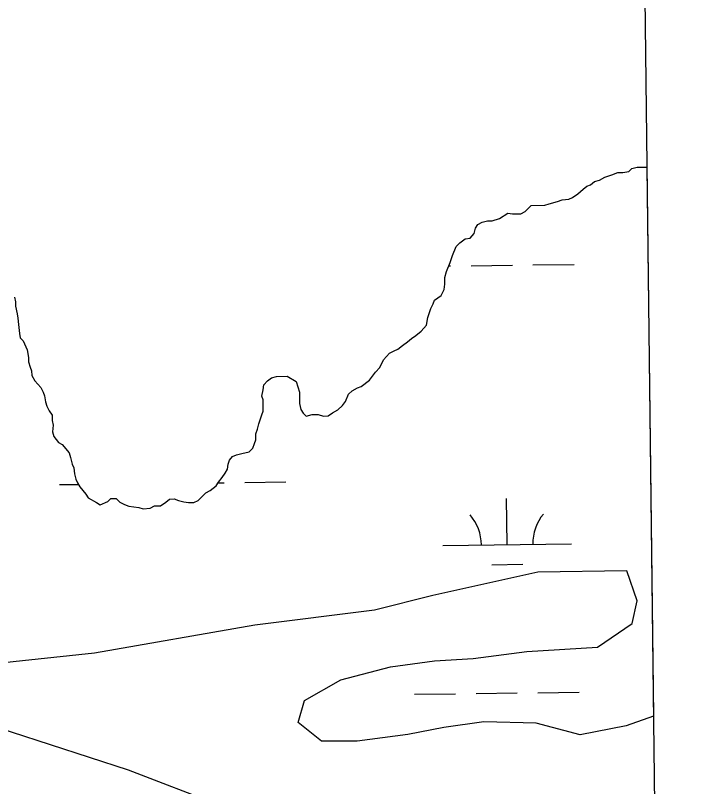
# Model space of a CAD drawing. Extents: x 3683613 to 3738215, y 469626 to 495384.
# Drawn here: x 3719031 to 3719570, y 478900 to 479499 of the extents above; entities that cross this region are included whole.
import ezdxf

# ---------------------------------------------------------------- set-up
doc = ezdxf.new("R2010")
doc.units = 0
for name, color, linetype in [('V-GRID-FRAM', 7, 'Continuous'), ('V-TOPO-SHOR', 7, 'Continuous'), ('V-WETL-SWMP', 7, 'Continuous')]:
    doc.layers.add(name, color=color, linetype=linetype)

msp = doc.modelspace()

# ---------------------------------------------------------------- linework, layer by layer
at = {"layer": 'V-GRID-FRAM'}
msp.add_lwpolyline([(3687651.68, 493221.84), (3719350.33, 493590.7), (3719569.83, 475409.35), (3687855.31, 475040.31), (3687651.68, 493221.84)], dxfattribs=at)
at = {"layer": 'V-TOPO-SHOR'}
for p, q in [((3719507.98, 479377.84), (3719510.31, 479380.19)), ((3719510.31, 479380.19), (3719514.4, 479381.39)), ((3719514.4, 479381.39), (3719521.87, 479381.43)), ((3719489.25, 479373.63), (3719494.52, 479375.42)), ((3719494.52, 479375.42), (3719499.19, 479377.2)), ((3719499.19, 479377.2), (3719503.29, 479377.22)), ((3719503.29, 479377.22), (3719507.98, 479377.84)), ((3719478.16, 479367.71), (3719481.07, 479370.07)), ((3719481.07, 479370.07), (3719485.17, 479371.26)), ((3719485.17, 479371.26), (3719489.25, 479373.63)), ((3719468.24, 479360.62), (3719472.32, 479364.16)), ((3719472.32, 479364.16), (3719475.24, 479366.52)), ((3719475.24, 479366.52), (3719478.16, 479367.71)), ((3719455.97, 479355.86), (3719461.24, 479356.48)), ((3719461.24, 479356.48), (3719464.16, 479357.67)), ((3719464.16, 479357.67), (3719468.24, 479360.62)), ((3719427.31, 479346.91), (3719431.97, 479351.62)), ((3719431.97, 479351.62), (3719442.52, 479351.68)), ((3719442.52, 479351.68), (3719446.03, 479352.88)), ((3719446.03, 479352.88), (3719452.46, 479354.67)), ((3719452.46, 479354.67), (3719455.97, 479355.86)), ((3719407.43, 479341.52), (3719413.85, 479345.66)), ((3719413.85, 479345.66), (3719417.37, 479345.1)), ((3719417.37, 479345.1), (3719423.81, 479345.13)), ((3719423.81, 479345.13), (3719427.31, 479346.91)), ((3719390.47, 479336.74), (3719393.97, 479338.52)), ((3719393.97, 479338.52), (3719398.07, 479339.71)), ((3719398.07, 479339.71), (3719401.58, 479339.73)), ((3719401.58, 479339.73), (3719407.43, 479341.52)), ((3719387.58, 479329.69), (3719388.73, 479333.8)), ((3719388.73, 479333.8), (3719390.47, 479336.74)), ((3719380.57, 479325.55), (3719384.67, 479326.16)), ((3719384.67, 479326.16), (3719387.58, 479329.69)), ((3719373.58, 479319.65), (3719376.49, 479322.6)), ((3719376.49, 479322.6), (3719380.57, 479325.55)), ((3719370.69, 479312.61), (3719373.58, 479319.65)), ((3719368.96, 479307.33), (3719370.69, 479312.61)), ((3719366.07, 479300.28), (3719368.96, 479307.33)), ((3719364.93, 479295.59), (3719366.07, 479300.28)), ((3719364.4, 479286.21), (3719364.96, 479290.31)), ((3719364.96, 479290.31), (3719364.93, 479295.59)), ((3719362.08, 479281.51), (3719364.4, 479286.21)), ((3719030.52, 479280.19), (3719031.13, 479276.68)), ((3719356.83, 479277.97), (3719362.08, 479281.51)), ((3719031.13, 479276.68), (3719031.15, 479273.16)), ((3719031.15, 479273.16), (3719032.35, 479267.31)), ((3719353.94, 479271.51), (3719355.67, 479275.03)), ((3719355.67, 479275.03), (3719356.83, 479277.97)), ((3719032.35, 479267.31), (3719032.96, 479263.8)), ((3719351.63, 479264.46), (3719353.94, 479271.51)), ((3719032.96, 479263.8), (3719033.57, 479259.12)), ((3719350.5, 479258.6), (3719351.63, 479264.46)), ((3719033.57, 479259.12), (3719034.2, 479252.09)), ((3719346.42, 479253.89), (3719350.5, 479258.6)), ((3719034.2, 479252.09), (3719034.8, 479248.58)), ((3719034.8, 479248.58), (3719037.16, 479246.25)), ((3719338.84, 479247.99), (3719342.34, 479250.35)), ((3719342.34, 479250.35), (3719346.42, 479253.89)), ((3719037.16, 479246.25), (3719040.13, 479239.24)), ((3719328.34, 479239.73), (3719331.84, 479242.67)), ((3719331.84, 479242.67), (3719335.92, 479245.63)), ((3719335.92, 479245.63), (3719338.84, 479247.99)), ((3719040.13, 479239.24), (3719041.34, 479233.39)), ((3719317.26, 479231.46), (3719321.92, 479236.76)), ((3719321.92, 479236.76), (3719325.42, 479238.54)), ((3719325.42, 479238.54), (3719328.34, 479239.73)), ((3719041.34, 479233.39), (3719041.36, 479229.87)), ((3719314.37, 479225.59), (3719317.26, 479231.46)), ((3719041.36, 479229.87), (3719042.55, 479225.78)), ((3719042.55, 479225.78), (3719043.74, 479222.86)), ((3719310.87, 479222.05), (3719314.37, 479225.59)), ((3719043.74, 479222.86), (3719043.76, 479219.34)), ((3719043.76, 479219.34), (3719046.13, 479215.25)), ((3719230.06, 479217.49), (3719234.15, 479218.68)), ((3719234.15, 479218.68), (3719242.35, 479218.73)), ((3719242.35, 479218.73), (3719249.4, 479214.67)), ((3719306.22, 479215.58), (3719310.87, 479222.05)), ((3719046.13, 479215.25), (3719050.84, 479210.01)), ((3719223.67, 479208.08), (3719224.23, 479212.18)), ((3719224.23, 479212.18), (3719227.14, 479215.13)), ((3719227.14, 479215.13), (3719230.06, 479217.49)), ((3719249.4, 479214.67), (3719251.79, 479206.48)), ((3719299.8, 479210.86), (3719306.22, 479215.58)), ((3719050.84, 479210.01), (3719052.62, 479206.5)), ((3719052.62, 479206.5), (3719053.81, 479203.58)), ((3719222.52, 479203.38), (3719223.67, 479208.08)), ((3719251.79, 479206.48), (3719251.84, 479197.69)), ((3719289.88, 479204.94), (3719292.8, 479207.3)), ((3719292.8, 479207.3), (3719296.88, 479209.67)), ((3719296.88, 479209.67), (3719299.8, 479210.86)), ((3719053.81, 479203.58), (3719054.42, 479198.9)), ((3719223.71, 479200.46), (3719222.52, 479203.38)), ((3719223.76, 479191.67), (3719223.71, 479200.46)), ((3719287.57, 479199.07), (3719289.88, 479204.94)), ((3719054.42, 479198.9), (3719055.61, 479195.39)), ((3719055.61, 479195.39), (3719057.39, 479191.89)), ((3719251.84, 479197.69), (3719253.04, 479193.01)), ((3719281.75, 479192.59), (3719285.24, 479196.13)), ((3719285.24, 479196.13), (3719287.57, 479199.07)), ((3719057.39, 479191.89), (3719059.75, 479188.39)), ((3719059.75, 479188.39), (3719059.78, 479184.29)), ((3719220.3, 479181.7), (3719222.61, 479188.74)), ((3719222.61, 479188.74), (3719223.76, 479191.67)), ((3719253.04, 479193.01), (3719254.82, 479190.09)), ((3719254.82, 479190.09), (3719257.17, 479187.77)), ((3719257.17, 479187.77), (3719261.85, 479188.96)), ((3719261.85, 479188.96), (3719266.54, 479188.99)), ((3719266.54, 479188.99), (3719270.65, 479187.84)), ((3719274.16, 479187.86), (3719277.66, 479190.23)), ((3719277.66, 479190.23), (3719281.75, 479192.59)), ((3719059.78, 479184.29), (3719060.38, 479180.78)), ((3719270.65, 479187.84), (3719274.16, 479187.86)), ((3719060.38, 479180.78), (3719059.83, 479175.5)), ((3719218, 479174.07), (3719219.16, 479177.59)), ((3719219.16, 479177.59), (3719220.3, 479181.7)), ((3719059.83, 479175.5), (3719061.02, 479171.99)), ((3719061.02, 479171.99), (3719064.56, 479167.33)), ((3719218.03, 479169.38), (3719218, 479174.07)), ((3719064.56, 479167.33), (3719067.5, 479165.59)), ((3719067.5, 479165.59), (3719072.81, 479159.17)), ((3719215.72, 479162.92), (3719216.88, 479166.44)), ((3719216.88, 479166.44), (3719218.03, 479169.38)), ((3719072.81, 479159.17), (3719074, 479155.66)), ((3719202.87, 479157.58), (3719206.96, 479158.77)), ((3719206.96, 479158.77), (3719212.81, 479159.98)), ((3719212.81, 479159.98), (3719215.72, 479162.92)), ((3719074, 479155.66), (3719075.2, 479150.4)), ((3719196.46, 479150.51), (3719197.62, 479153.45)), ((3719197.62, 479153.45), (3719199.95, 479156.39)), ((3719199.95, 479156.39), (3719202.87, 479157.58)), ((3719075.2, 479150.4), (3719076.39, 479147.48)), ((3719076.39, 479147.48), (3719077, 479142.79)), ((3719194.16, 479143.47), (3719195.9, 479146.41)), ((3719195.9, 479146.41), (3719196.46, 479150.51)), ((3719077, 479142.79), (3719078.2, 479138.7)), ((3719191.84, 479139.94), (3719194.16, 479143.47)), ((3719078.2, 479138.7), (3719079.39, 479135.78)), ((3719079.39, 479135.78), (3719081.16, 479132.86)), ((3719187.19, 479133.47), (3719188.93, 479136.41)), ((3719188.93, 479136.41), (3719191.84, 479139.94)), ((3719081.16, 479132.86), (3719085.88, 479127.03)), ((3719173.19, 479122.26), (3719179.02, 479128.15)), ((3719179.02, 479128.15), (3719182.52, 479129.93)), ((3719182.52, 479129.93), (3719187.19, 479133.47)), ((3719085.88, 479127.03), (3719087.66, 479124.11)), ((3719087.66, 479124.11), (3719094.12, 479120.63)), ((3719102.9, 479121.27), (3719105.23, 479123.62)), ((3719105.23, 479123.62), (3719109.33, 479123.65)), ((3719109.33, 479123.65), (3719112.28, 479120.74)), ((3719148.01, 479120.94), (3719150.93, 479123.3)), ((3719150.93, 479123.3), (3719154.44, 479123.32)), ((3719154.44, 479123.32), (3719157.96, 479122.17)), ((3719157.96, 479122.17), (3719162.07, 479121.02)), ((3719169.69, 479120.48), (3719173.19, 479122.26)), ((3719094.12, 479120.63), (3719097.06, 479118.89)), ((3719097.06, 479118.89), (3719102.9, 479121.27)), ((3719112.28, 479120.74), (3719115.8, 479119)), ((3719115.8, 479119), (3719119.33, 479117.85)), ((3719119.33, 479117.85), (3719126.95, 479116.72)), ((3719126.95, 479116.72), (3719130.47, 479115.57)), ((3719130.47, 479115.57), (3719135.74, 479116.18)), ((3719135.74, 479116.18), (3719139.24, 479117.96)), ((3719139.24, 479117.96), (3719143.93, 479117.99)), ((3719143.93, 479117.99), (3719148.01, 479120.94)), ((3719162.07, 479121.02), (3719165.59, 479120.46)), ((3719165.59, 479120.46), (3719169.69, 479120.48))]:
    msp.add_line(p, q, dxfattribs=at)
msp.add_lwpolyline([(3719528.61, 478823.13), (3719322.42, 478850.95), (3719191.7, 478884.56), (3719118.88, 478912.57), (3718997.5, 478951.78), (3718894.8, 478985.4), (3718892.28, 478994.74)], dxfattribs=at)
at = {"layer": 'V-WETL-SWMP'}
for p, q in [((3719507.98, 479377.84), (3719510.31, 479380.19)), ((3719510.31, 479380.19), (3719514.4, 479381.39)), ((3719514.4, 479381.39), (3719521.87, 479381.43)), ((3719521.87, 479381.43), (3719527.03, 478954.55)), ((3719489.25, 479373.63), (3719494.52, 479375.42)), ((3719494.52, 479375.42), (3719499.19, 479377.2)), ((3719499.19, 479377.2), (3719503.29, 479377.22)), ((3719503.29, 479377.22), (3719507.98, 479377.84)), ((3719478.16, 479367.71), (3719481.07, 479370.07)), ((3719481.07, 479370.07), (3719485.17, 479371.26)), ((3719485.17, 479371.26), (3719489.25, 479373.63)), ((3719468.24, 479360.62), (3719472.32, 479364.16)), ((3719472.32, 479364.16), (3719475.24, 479366.52)), ((3719475.24, 479366.52), (3719478.16, 479367.71)), ((3719455.97, 479355.86), (3719461.24, 479356.48)), ((3719461.24, 479356.48), (3719464.16, 479357.67)), ((3719464.16, 479357.67), (3719468.24, 479360.62)), ((3719427.31, 479346.91), (3719431.97, 479351.62)), ((3719431.97, 479351.62), (3719442.52, 479351.68)), ((3719442.52, 479351.68), (3719446.03, 479352.88)), ((3719446.03, 479352.88), (3719452.46, 479354.67)), ((3719452.46, 479354.67), (3719455.97, 479355.86)), ((3719407.43, 479341.52), (3719413.85, 479345.66)), ((3719413.85, 479345.66), (3719417.37, 479345.1)), ((3719417.37, 479345.1), (3719423.81, 479345.13)), ((3719423.81, 479345.13), (3719427.31, 479346.91)), ((3719390.47, 479336.74), (3719393.97, 479338.52)), ((3719393.97, 479338.52), (3719398.07, 479339.71)), ((3719398.07, 479339.71), (3719401.58, 479339.73)), ((3719401.58, 479339.73), (3719407.43, 479341.52)), ((3719387.58, 479329.69), (3719388.73, 479333.8)), ((3719388.73, 479333.8), (3719390.47, 479336.74)), ((3719380.57, 479325.55), (3719384.67, 479326.16)), ((3719384.67, 479326.16), (3719387.58, 479329.69)), ((3719373.58, 479319.65), (3719376.49, 479322.6)), ((3719376.49, 479322.6), (3719380.57, 479325.55)), ((3719370.69, 479312.61), (3719373.58, 479319.65)), ((3719368.96, 479307.33), (3719370.69, 479312.61)), ((3719366.07, 479300.28), (3719368.96, 479307.33)), ((3719367.82, 479304.53), (3719369.34, 479304.55)), ((3719385.33, 479304.74), (3719417.33, 479305.11)), ((3719433.33, 479305.3), (3719465.33, 479305.67)), ((3719364.93, 479295.59), (3719366.07, 479300.28)), ((3719364.4, 479286.21), (3719364.96, 479290.31)), ((3719364.96, 479290.31), (3719364.93, 479295.59)), ((3719362.08, 479281.51), (3719364.4, 479286.21)), ((3719030.52, 479280.19), (3719031.13, 479276.68)), ((3719356.83, 479277.97), (3719362.08, 479281.51)), ((3719031.13, 479276.68), (3719031.15, 479273.16)), ((3719031.15, 479273.16), (3719032.35, 479267.31)), ((3719353.94, 479271.51), (3719355.67, 479275.03)), ((3719355.67, 479275.03), (3719356.83, 479277.97)), ((3719032.35, 479267.31), (3719032.96, 479263.8)), ((3719351.63, 479264.46), (3719353.94, 479271.51)), ((3719032.96, 479263.8), (3719033.57, 479259.12)), ((3719350.5, 479258.6), (3719351.63, 479264.46)), ((3719033.57, 479259.12), (3719034.2, 479252.09)), ((3719346.42, 479253.89), (3719350.5, 479258.6)), ((3719034.2, 479252.09), (3719034.8, 479248.58)), ((3719034.8, 479248.58), (3719037.16, 479246.25)), ((3719338.84, 479247.99), (3719342.34, 479250.35)), ((3719342.34, 479250.35), (3719346.42, 479253.89)), ((3719037.16, 479246.25), (3719040.13, 479239.24)), ((3719328.34, 479239.73), (3719331.84, 479242.67)), ((3719331.84, 479242.67), (3719335.92, 479245.63)), ((3719335.92, 479245.63), (3719338.84, 479247.99)), ((3719040.13, 479239.24), (3719041.34, 479233.39)), ((3719317.26, 479231.46), (3719321.92, 479236.76)), ((3719321.92, 479236.76), (3719325.42, 479238.54)), ((3719325.42, 479238.54), (3719328.34, 479239.73)), ((3719041.34, 479233.39), (3719041.36, 479229.87)), ((3719314.37, 479225.59), (3719317.26, 479231.46)), ((3719041.36, 479229.87), (3719042.55, 479225.78)), ((3719042.55, 479225.78), (3719043.74, 479222.86)), ((3719310.87, 479222.05), (3719314.37, 479225.59)), ((3719043.74, 479222.86), (3719043.76, 479219.34)), ((3719043.76, 479219.34), (3719046.13, 479215.25)), ((3719230.06, 479217.49), (3719234.15, 479218.68)), ((3719234.15, 479218.68), (3719242.35, 479218.73)), ((3719242.35, 479218.73), (3719249.4, 479214.67)), ((3719306.22, 479215.58), (3719310.87, 479222.05)), ((3719046.13, 479215.25), (3719050.84, 479210.01)), ((3719223.67, 479208.08), (3719224.23, 479212.18)), ((3719224.23, 479212.18), (3719227.14, 479215.13)), ((3719227.14, 479215.13), (3719230.06, 479217.49)), ((3719249.4, 479214.67), (3719251.79, 479206.48)), ((3719299.8, 479210.86), (3719306.22, 479215.58)), ((3719050.84, 479210.01), (3719052.62, 479206.5)), ((3719052.62, 479206.5), (3719053.81, 479203.58)), ((3719222.52, 479203.38), (3719223.67, 479208.08)), ((3719251.79, 479206.48), (3719251.84, 479197.69)), ((3719289.88, 479204.94), (3719292.8, 479207.3)), ((3719292.8, 479207.3), (3719296.88, 479209.67)), ((3719296.88, 479209.67), (3719299.8, 479210.86)), ((3719053.81, 479203.58), (3719054.42, 479198.9)), ((3719223.71, 479200.46), (3719222.52, 479203.38)), ((3719223.76, 479191.67), (3719223.71, 479200.46)), ((3719287.57, 479199.07), (3719289.88, 479204.94)), ((3719054.42, 479198.9), (3719055.61, 479195.39)), ((3719055.61, 479195.39), (3719057.39, 479191.89)), ((3719251.84, 479197.69), (3719253.04, 479193.01)), ((3719281.75, 479192.59), (3719285.24, 479196.13)), ((3719285.24, 479196.13), (3719287.57, 479199.07)), ((3719057.39, 479191.89), (3719059.75, 479188.39)), ((3719059.75, 479188.39), (3719059.78, 479184.29)), ((3719220.3, 479181.7), (3719222.61, 479188.74)), ((3719222.61, 479188.74), (3719223.76, 479191.67)), ((3719253.04, 479193.01), (3719254.82, 479190.09)), ((3719254.82, 479190.09), (3719257.17, 479187.77)), ((3719257.17, 479187.77), (3719261.85, 479188.96)), ((3719261.85, 479188.96), (3719266.54, 479188.99)), ((3719266.54, 479188.99), (3719270.65, 479187.84)), ((3719274.16, 479187.86), (3719277.66, 479190.23)), ((3719277.66, 479190.23), (3719281.75, 479192.59)), ((3719059.78, 479184.29), (3719060.38, 479180.78)), ((3719270.65, 479187.84), (3719274.16, 479187.86)), ((3719060.38, 479180.78), (3719059.83, 479175.5)), ((3719218, 479174.07), (3719219.16, 479177.59)), ((3719219.16, 479177.59), (3719220.3, 479181.7)), ((3719059.83, 479175.5), (3719061.02, 479171.99)), ((3719061.02, 479171.99), (3719064.56, 479167.33)), ((3719218.03, 479169.38), (3719218, 479174.07)), ((3719064.56, 479167.33), (3719067.5, 479165.59)), ((3719067.5, 479165.59), (3719072.81, 479159.17)), ((3719215.72, 479162.92), (3719216.88, 479166.44)), ((3719216.88, 479166.44), (3719218.03, 479169.38)), ((3719072.81, 479159.17), (3719074, 479155.66)), ((3719202.87, 479157.58), (3719206.96, 479158.77)), ((3719206.96, 479158.77), (3719212.81, 479159.98)), ((3719212.81, 479159.98), (3719215.72, 479162.92)), ((3719074, 479155.66), (3719075.2, 479150.4)), ((3719196.46, 479150.51), (3719197.62, 479153.45)), ((3719197.62, 479153.45), (3719199.95, 479156.39)), ((3719199.95, 479156.39), (3719202.87, 479157.58)), ((3719075.2, 479150.4), (3719076.39, 479147.48)), ((3719076.39, 479147.48), (3719077, 479142.79)), ((3719194.16, 479143.47), (3719195.9, 479146.41)), ((3719195.9, 479146.41), (3719196.46, 479150.51)), ((3719077, 479142.79), (3719078.2, 479138.7)), ((3719191.84, 479139.94), (3719194.16, 479143.47)), ((3719065.39, 479134.5), (3719080.06, 479134.67)), ((3719078.2, 479138.7), (3719079.39, 479135.78)), ((3719079.39, 479135.78), (3719081.16, 479132.86)), ((3719187.19, 479133.47), (3719188.93, 479136.41)), ((3719188.65, 479135.94), (3719193.38, 479135.99)), ((3719188.93, 479136.41), (3719191.84, 479139.94)), ((3719209.38, 479136.18), (3719241.37, 479136.55)), ((3719081.16, 479132.86), (3719085.88, 479127.03)), ((3719173.19, 479122.26), (3719179.02, 479128.15)), ((3719179.02, 479128.15), (3719182.52, 479129.93)), ((3719182.52, 479129.93), (3719187.19, 479133.47)), ((3719085.88, 479127.03), (3719087.66, 479124.11)), ((3719087.66, 479124.11), (3719094.12, 479120.63)), ((3719102.9, 479121.27), (3719105.23, 479123.62)), ((3719105.23, 479123.62), (3719109.33, 479123.65)), ((3719109.33, 479123.65), (3719112.28, 479120.74)), ((3719148.01, 479120.94), (3719150.93, 479123.3)), ((3719150.93, 479123.3), (3719154.44, 479123.32)), ((3719154.44, 479123.32), (3719157.96, 479122.17)), ((3719157.96, 479122.17), (3719162.07, 479121.02)), ((3719169.69, 479120.48), (3719173.19, 479122.26)), ((3719413.27, 479087.8), (3719412.85, 479123.8)), ((3719094.12, 479120.63), (3719097.06, 479118.89)), ((3719097.06, 479118.89), (3719102.9, 479121.27)), ((3719112.28, 479120.74), (3719115.8, 479119)), ((3719115.8, 479119), (3719119.33, 479117.85)), ((3719119.33, 479117.85), (3719126.95, 479116.72)), ((3719126.95, 479116.72), (3719130.47, 479115.57)), ((3719130.47, 479115.57), (3719135.74, 479116.18)), ((3719135.74, 479116.18), (3719139.24, 479117.96)), ((3719139.24, 479117.96), (3719143.93, 479117.99)), ((3719143.93, 479117.99), (3719148.01, 479120.94)), ((3719162.07, 479121.02), (3719165.59, 479120.46)), ((3719165.59, 479120.46), (3719169.69, 479120.48)), ((3719363.27, 479087.22), (3719463.27, 479088.39)), ((3719401.45, 479072.23), (3719425.45, 479072.51)), ((3719437.04, 479066.44), (3719355.64, 479048.38)), ((3719506.22, 479067.43), (3719437.04, 479066.44)), ((3719514.27, 479044.02), (3719506.22, 479067.43)), ((3719355.64, 479048.38), (3719310.26, 479036.98)), ((3719510.56, 479026.41), (3719514.27, 479044.02)), ((3719310.26, 479036.98), (3719217.1, 479025.3)), ((3719483.4, 479008.07), (3719510.56, 479026.41)), ((3719217.1, 479025.3), (3719092.62, 479003.48)), ((3719092.62, 479003.48), (3718996.52, 478993.25)), ((3719387, 478999.31), (3719428.6, 479004.83)), ((3719428.6, 479004.83), (3719483.4, 479008.07)), ((3719322.54, 478992.78), (3719356.81, 478997.38)), ((3719356.81, 478997.38), (3719387, 478999.31)), ((3719283.9, 478982.59), (3719322.54, 478992.78)), ((3719255.84, 478966.6), (3719283.9, 478982.59)), ((3719389.21, 478972.08), (3719421.2, 478972.46)), ((3719437.2, 478972.64), (3719469.2, 478973.02)), ((3719250.96, 478949.57), (3719255.84, 478966.6)), ((3719341.21, 478971.53), (3719373.21, 478971.9)), ((3719527.03, 478954.55), (3719505.74, 478946.93)), ((3719268.92, 478935.01), (3719250.96, 478949.57)), ((3719395.2, 478950.1), (3719364.15, 478945.53)), ((3719435.96, 478948.87), (3719395.2, 478950.1)), ((3719470.02, 478939.98), (3719435.96, 478948.87)), ((3719364.15, 478945.53), (3719336.03, 478940.09)), ((3719505.74, 478946.93), (3719470.02, 478939.98)), ((3719336.03, 478940.09), (3719296.78, 478934.88)), ((3719296.78, 478934.88), (3719268.92, 478935.01))]:
    msp.add_line(p, q, dxfattribs=at)
for centre, start, end in [((3719358.02, 479087.64), 359.89486, 41.43852), ((3719468.5, 479088.92), 139.89486, 181.43852)]:
    msp.add_arc(centre, 35.25, start, end, dxfattribs=at)

doc.saveas('drawing.dxf')
